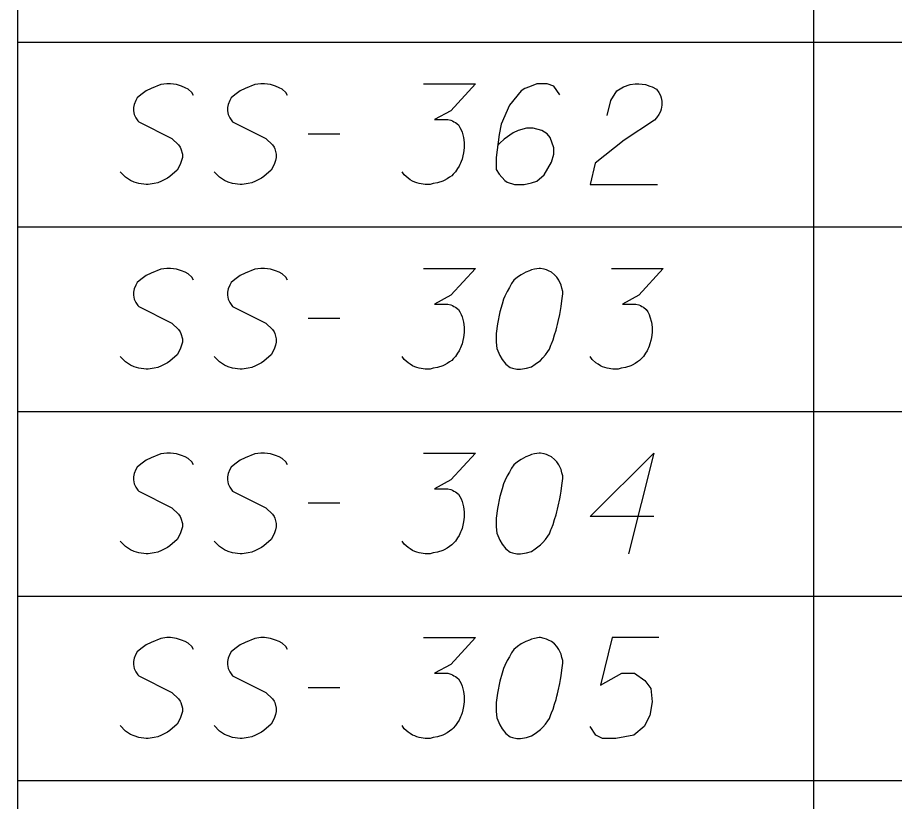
# Model space of a CAD drawing. Extents: x 2074207 to 2076812, y 516372 to 523312.
# Drawn here: x 2076260.61 to 2076302.41, y 521214.52 to 521251.88 of the extents above; entities that cross this region are included whole.
import ezdxf

# ---------------------------------------------------------------- set-up
doc = ezdxf.new("R2010")
doc.units = 0
for name, color, linetype in [('Prop DirtTable_ Soil Test Results - Outline (Major)', 7, 'Continuous'), ('Prop DirtTable_ Soil Test Results - Outline (Minor)', 7, 'Continuous'), ('Prop DirtTable_ Soil Test Results - Tx (Sample Data)', 7, 'Continuous')]:
    doc.layers.add(name, color=color, linetype=linetype)

msp = doc.modelspace()

# ---------------------------------------------------------------- linework, layer by layer
at = {"layer": 'Prop DirtTable_ Soil Test Results - Outline (Major)'}
for p, q in [((2076260.609, 521259.514), (2076260.609, 521250.714)), ((2076260.609, 521250.714), (2076260.609, 521241.914)), ((2076260.609, 521241.914), (2076260.609, 521233.114)), ((2076260.609, 521233.114), (2076260.609, 521224.314)), ((2076260.609, 521224.314), (2076260.609, 521215.514)), ((2076260.609, 521215.514), (2076260.609, 521206.714))]:
    msp.add_line(p, q, dxfattribs=at)
at = {"layer": 'Prop DirtTable_ Soil Test Results - Outline (Minor)'}
for p, q in [((2076298.546, 521259.514), (2076298.546, 521250.714)), ((2076260.609, 521250.714), (2076811.903, 521250.714)), ((2076260.609, 521250.714), (2076811.903, 521250.714)), ((2076298.546, 521250.714), (2076298.546, 521241.914)), ((2076260.609, 521241.914), (2076811.903, 521241.914)), ((2076260.609, 521241.914), (2076811.903, 521241.914)), ((2076298.546, 521241.914), (2076298.546, 521233.114)), ((2076260.609, 521233.114), (2076811.903, 521233.114)), ((2076260.609, 521233.114), (2076811.903, 521233.114)), ((2076298.546, 521233.114), (2076298.546, 521224.314)), ((2076260.609, 521224.314), (2076811.903, 521224.314)), ((2076260.609, 521224.314), (2076811.903, 521224.314)), ((2076298.546, 521224.314), (2076298.546, 521215.514)), ((2076260.609, 521215.514), (2076811.903, 521215.514)), ((2076260.609, 521215.514), (2076811.903, 521215.514)), ((2076298.546, 521215.514), (2076298.546, 521206.714))]:
    msp.add_line(p, q, dxfattribs=at)
at = {"layer": 'Prop DirtTable_ Soil Test Results - Tx (Sample Data)'}
for points in [[(2076268.994, 521248.163), (2076268.923, 521248.314), (2076268.747, 521248.465), (2076268.606, 521248.541), (2076268.43, 521248.617), (2076268.183, 521248.692), (2076267.9, 521248.73), (2076267.724, 521248.73), (2076267.442, 521248.692), (2076266.983, 521248.503), (2076266.736, 521248.39), (2076266.489, 521248.201), (2076266.313, 521248.05), (2076266.243, 521247.936), (2076266.172, 521247.747), (2076266.137, 521247.596), (2076266.137, 521247.445), (2076266.172, 521247.256), (2076266.243, 521247.105), (2076266.348, 521246.954), (2076266.384, 521246.916), (2076267.971, 521246.122), (2076268.289, 521245.82), (2076268.359, 521245.706), (2076268.394, 521245.631), (2076268.465, 521245.366), (2076268.465, 521245.215), (2076268.43, 521245.064), (2076268.359, 521244.875), (2076268.218, 521244.61), (2076267.865, 521244.308), (2076267.759, 521244.232), (2076267.477, 521244.081), (2076267.301, 521244.006), (2076267.124, 521243.968), (2076266.842, 521243.93), (2076266.736, 521243.93), (2076266.384, 521243.968), (2076266.172, 521244.043), (2076265.996, 521244.119), (2076265.749, 521244.27), (2076265.502, 521244.535)], [(2076273.474, 521248.163), (2076273.403, 521248.314), (2076273.227, 521248.465), (2076273.086, 521248.541), (2076272.91, 521248.617), (2076272.663, 521248.692), (2076272.38, 521248.73), (2076272.204, 521248.73), (2076271.922, 521248.692), (2076271.463, 521248.503), (2076271.216, 521248.39), (2076270.969, 521248.201), (2076270.793, 521248.05), (2076270.723, 521247.936), (2076270.652, 521247.747), (2076270.617, 521247.596), (2076270.617, 521247.445), (2076270.652, 521247.256), (2076270.723, 521247.105), (2076270.828, 521246.954), (2076270.864, 521246.916), (2076272.451, 521246.122), (2076272.769, 521245.82), (2076272.839, 521245.706), (2076272.874, 521245.631), (2076272.945, 521245.366), (2076272.945, 521245.215), (2076272.91, 521245.064), (2076272.839, 521244.875), (2076272.698, 521244.61), (2076272.345, 521244.308), (2076272.239, 521244.232), (2076271.957, 521244.081), (2076271.781, 521244.006), (2076271.604, 521243.968), (2076271.322, 521243.93), (2076271.216, 521243.93), (2076270.864, 521243.968), (2076270.652, 521244.043), (2076270.476, 521244.119), (2076270.229, 521244.27), (2076269.982, 521244.535)], [(2076279.965, 521248.73), (2076282.434, 521248.73), (2076281.27, 521247.445), (2076280.494, 521247.029), (2076281.129, 521247.029), (2076281.27, 521246.991), (2076281.34, 521246.954), (2076281.411, 521246.916), (2076281.482, 521246.878), (2076281.623, 521246.765), (2076281.693, 521246.651), (2076281.764, 521246.538), (2076281.799, 521246.425), (2076281.87, 521246.16), (2076281.905, 521245.933), (2076281.905, 521245.82), (2076281.905, 521245.669), (2076281.87, 521245.442), (2076281.834, 521245.291), (2076281.799, 521245.139), (2076281.764, 521245.026), (2076281.729, 521244.95), (2076281.693, 521244.875), (2076281.658, 521244.799), (2076281.587, 521244.686), (2076281.482, 521244.535), (2076281.376, 521244.421), (2076281.305, 521244.346), (2076281.199, 521244.27), (2076281.094, 521244.195), (2076280.952, 521244.119), (2076280.882, 521244.081), (2076280.635, 521244.006), (2076280.423, 521243.968), (2076280.282, 521243.93), (2076280.035, 521243.93), (2076279.753, 521243.968), (2076279.647, 521244.006), (2076279.541, 521244.043), (2076279.436, 521244.081), (2076279.33, 521244.157), (2076279.224, 521244.232), (2076279.048, 521244.384), (2076278.942, 521244.535)], [(2076286.455, 521248.201), (2076286.173, 521248.617), (2076285.856, 521248.73), (2076285.362, 521248.73), (2076285.009, 521248.579), (2076284.798, 521248.503), (2076284.621, 521248.39), (2076284.057, 521247.71), (2076283.669, 521246.802), (2076283.563, 521246.311), (2076283.422, 521245.215), (2076283.422, 521244.648), (2076283.563, 521244.421), (2076283.845, 521244.119), (2076283.951, 521244.043), (2076284.304, 521243.93), (2076284.762, 521243.93), (2076285.115, 521244.006), (2076285.362, 521244.081), (2076285.715, 521244.384), (2076286.067, 521244.988), (2076286.173, 521245.366), (2076286.173, 521245.669), (2076285.997, 521246.16), (2076285.856, 521246.349), (2076285.609, 521246.5), (2076285.186, 521246.613), (2076284.868, 521246.613), (2076284.48, 521246.5), (2076284.233, 521246.387), (2076283.81, 521246.084), (2076283.598, 521245.895), (2076283.492, 521245.782)], [(2076288.713, 521247.218), (2076288.889, 521247.936), (2076289.172, 521248.39), (2076289.489, 521248.579), (2076289.807, 521248.692), (2076290.054, 521248.73), (2076290.23, 521248.73), (2076290.547, 521248.692), (2076290.759, 521248.617), (2076290.865, 521248.579), (2076291.077, 521248.465), (2076291.182, 521248.314), (2076291.253, 521248.163), (2076291.288, 521248.05), (2076291.323, 521247.899), (2076291.323, 521247.71), (2076291.288, 521247.521), (2076291.253, 521247.407), (2076291.182, 521247.256), (2076291.077, 521247.105), (2076290.971, 521246.991), (2076289.524, 521246.047), (2076288.149, 521244.95), (2076287.902, 521243.93), (2076291.112, 521243.93)], [(2076274.462, 521246.349), (2076275.979, 521246.349)], [(2076268.994, 521239.363), (2076268.923, 521239.514), (2076268.747, 521239.665), (2076268.606, 521239.741), (2076268.43, 521239.817), (2076268.183, 521239.892), (2076267.9, 521239.93), (2076267.724, 521239.93), (2076267.442, 521239.892), (2076266.983, 521239.703), (2076266.736, 521239.59), (2076266.489, 521239.401), (2076266.313, 521239.25), (2076266.243, 521239.136), (2076266.172, 521238.947), (2076266.137, 521238.796), (2076266.137, 521238.645), (2076266.172, 521238.456), (2076266.243, 521238.305), (2076266.348, 521238.154), (2076266.384, 521238.116), (2076267.971, 521237.322), (2076268.289, 521237.02), (2076268.359, 521236.906), (2076268.394, 521236.831), (2076268.465, 521236.566), (2076268.465, 521236.415), (2076268.43, 521236.264), (2076268.359, 521236.075), (2076268.218, 521235.81), (2076267.865, 521235.508), (2076267.759, 521235.432), (2076267.477, 521235.281), (2076267.301, 521235.206), (2076267.124, 521235.168), (2076266.842, 521235.13), (2076266.736, 521235.13), (2076266.384, 521235.168), (2076266.172, 521235.243), (2076265.996, 521235.319), (2076265.749, 521235.47), (2076265.502, 521235.735)], [(2076273.474, 521239.363), (2076273.403, 521239.514), (2076273.227, 521239.665), (2076273.086, 521239.741), (2076272.91, 521239.817), (2076272.663, 521239.892), (2076272.38, 521239.93), (2076272.204, 521239.93), (2076271.922, 521239.892), (2076271.463, 521239.703), (2076271.216, 521239.59), (2076270.969, 521239.401), (2076270.793, 521239.25), (2076270.723, 521239.136), (2076270.652, 521238.947), (2076270.617, 521238.796), (2076270.617, 521238.645), (2076270.652, 521238.456), (2076270.723, 521238.305), (2076270.828, 521238.154), (2076270.864, 521238.116), (2076272.451, 521237.322), (2076272.769, 521237.02), (2076272.839, 521236.906), (2076272.874, 521236.831), (2076272.945, 521236.566), (2076272.945, 521236.415), (2076272.91, 521236.264), (2076272.839, 521236.075), (2076272.698, 521235.81), (2076272.345, 521235.508), (2076272.239, 521235.432), (2076271.957, 521235.281), (2076271.781, 521235.206), (2076271.604, 521235.168), (2076271.322, 521235.13), (2076271.216, 521235.13), (2076270.864, 521235.168), (2076270.652, 521235.243), (2076270.476, 521235.319), (2076270.229, 521235.47), (2076269.982, 521235.735)], [(2076279.965, 521239.93), (2076282.434, 521239.93), (2076281.27, 521238.645), (2076280.494, 521238.229), (2076281.129, 521238.229), (2076281.27, 521238.191), (2076281.34, 521238.154), (2076281.411, 521238.116), (2076281.482, 521238.078), (2076281.623, 521237.965), (2076281.693, 521237.851), (2076281.764, 521237.738), (2076281.799, 521237.625), (2076281.87, 521237.36), (2076281.905, 521237.133), (2076281.905, 521237.02), (2076281.905, 521236.869), (2076281.87, 521236.642), (2076281.834, 521236.491), (2076281.799, 521236.339), (2076281.764, 521236.226), (2076281.729, 521236.15), (2076281.693, 521236.075), (2076281.658, 521235.999), (2076281.587, 521235.886), (2076281.482, 521235.735), (2076281.376, 521235.621), (2076281.305, 521235.546), (2076281.199, 521235.47), (2076281.094, 521235.395), (2076280.952, 521235.319), (2076280.882, 521235.281), (2076280.635, 521235.206), (2076280.423, 521235.168), (2076280.282, 521235.13), (2076280.035, 521235.13), (2076279.753, 521235.168), (2076279.647, 521235.206), (2076279.541, 521235.243), (2076279.436, 521235.281), (2076279.33, 521235.357), (2076279.224, 521235.432), (2076279.048, 521235.584), (2076278.942, 521235.735)], [(2076285.538, 521239.93), (2076285.468, 521239.93), (2076285.256, 521239.892), (2076285.115, 521239.854), (2076285.009, 521239.817), (2076284.833, 521239.741), (2076284.621, 521239.628), (2076284.445, 521239.514), (2076284.268, 521239.363), (2076284.163, 521239.212), (2076284.057, 521239.023), (2076283.951, 521238.834), (2076283.845, 521238.607), (2076283.775, 521238.456), (2076283.704, 521238.229), (2076283.598, 521237.851), (2076283.492, 521237.284), (2076283.422, 521236.831), (2076283.422, 521236.415), (2076283.457, 521236.113), (2076283.598, 521235.773), (2076283.704, 521235.584), (2076283.88, 521235.357), (2076284.092, 521235.206), (2076284.198, 521235.168), (2076284.409, 521235.13), (2076284.586, 521235.13), (2076284.868, 521235.168), (2076285.115, 521235.243), (2076285.291, 521235.357), (2076285.538, 521235.546), (2076285.644, 521235.659), (2076285.785, 521235.81), (2076285.891, 521235.962), (2076285.962, 521236.075), (2076286.032, 521236.264), (2076286.067, 521236.339), (2076286.138, 521236.528), (2076286.209, 521236.755), (2076286.279, 521236.982), (2076286.314, 521237.133), (2076286.35, 521237.247), (2076286.385, 521237.398), (2076286.455, 521237.738), (2076286.491, 521237.927), (2076286.526, 521238.116), (2076286.561, 521238.38), (2076286.597, 521238.721), (2076286.597, 521238.834), (2076286.561, 521238.985), (2076286.526, 521239.136), (2076286.42, 521239.363), (2076286.314, 521239.514), (2076286.209, 521239.628), (2076286.067, 521239.741), (2076285.926, 521239.817), (2076285.82, 521239.854), (2076285.715, 521239.892), (2076285.538, 521239.93)], [(2076288.925, 521239.93), (2076291.394, 521239.93), (2076290.23, 521238.645), (2076289.454, 521238.229), (2076290.089, 521238.229), (2076290.23, 521238.191), (2076290.3, 521238.154), (2076290.371, 521238.116), (2076290.442, 521238.078), (2076290.583, 521237.965), (2076290.653, 521237.851), (2076290.724, 521237.738), (2076290.759, 521237.625), (2076290.83, 521237.36), (2076290.865, 521237.133), (2076290.865, 521237.02), (2076290.865, 521236.869), (2076290.83, 521236.642), (2076290.794, 521236.491), (2076290.759, 521236.339), (2076290.724, 521236.226), (2076290.689, 521236.15), (2076290.653, 521236.075), (2076290.618, 521235.999), (2076290.547, 521235.886), (2076290.442, 521235.735), (2076290.336, 521235.621), (2076290.265, 521235.546), (2076290.159, 521235.47), (2076290.054, 521235.395), (2076289.912, 521235.319), (2076289.842, 521235.281), (2076289.595, 521235.206), (2076289.383, 521235.168), (2076289.242, 521235.13), (2076288.995, 521235.13), (2076288.713, 521235.168), (2076288.607, 521235.206), (2076288.501, 521235.243), (2076288.396, 521235.281), (2076288.29, 521235.357), (2076288.184, 521235.432), (2076288.008, 521235.584), (2076287.902, 521235.735)], [(2076274.462, 521237.549), (2076275.979, 521237.549)], [(2076268.994, 521230.563), (2076268.923, 521230.714), (2076268.747, 521230.865), (2076268.606, 521230.941), (2076268.43, 521231.017), (2076268.183, 521231.092), (2076267.9, 521231.13), (2076267.724, 521231.13), (2076267.442, 521231.092), (2076266.983, 521230.903), (2076266.736, 521230.79), (2076266.489, 521230.601), (2076266.313, 521230.45), (2076266.243, 521230.336), (2076266.172, 521230.147), (2076266.137, 521229.996), (2076266.137, 521229.845), (2076266.172, 521229.656), (2076266.243, 521229.505), (2076266.348, 521229.354), (2076266.384, 521229.316), (2076267.971, 521228.522), (2076268.289, 521228.22), (2076268.359, 521228.106), (2076268.394, 521228.031), (2076268.465, 521227.766), (2076268.465, 521227.615), (2076268.43, 521227.464), (2076268.359, 521227.275), (2076268.218, 521227.01), (2076267.865, 521226.708), (2076267.759, 521226.632), (2076267.477, 521226.481), (2076267.301, 521226.406), (2076267.124, 521226.368), (2076266.842, 521226.33), (2076266.736, 521226.33), (2076266.384, 521226.368), (2076266.172, 521226.443), (2076265.996, 521226.519), (2076265.749, 521226.67), (2076265.502, 521226.935)], [(2076273.474, 521230.563), (2076273.403, 521230.714), (2076273.227, 521230.865), (2076273.086, 521230.941), (2076272.91, 521231.017), (2076272.663, 521231.092), (2076272.38, 521231.13), (2076272.204, 521231.13), (2076271.922, 521231.092), (2076271.463, 521230.903), (2076271.216, 521230.79), (2076270.969, 521230.601), (2076270.793, 521230.45), (2076270.723, 521230.336), (2076270.652, 521230.147), (2076270.617, 521229.996), (2076270.617, 521229.845), (2076270.652, 521229.656), (2076270.723, 521229.505), (2076270.828, 521229.354), (2076270.864, 521229.316), (2076272.451, 521228.522), (2076272.769, 521228.22), (2076272.839, 521228.106), (2076272.874, 521228.031), (2076272.945, 521227.766), (2076272.945, 521227.615), (2076272.91, 521227.464), (2076272.839, 521227.275), (2076272.698, 521227.01), (2076272.345, 521226.708), (2076272.239, 521226.632), (2076271.957, 521226.481), (2076271.781, 521226.406), (2076271.604, 521226.368), (2076271.322, 521226.33), (2076271.216, 521226.33), (2076270.864, 521226.368), (2076270.652, 521226.443), (2076270.476, 521226.519), (2076270.229, 521226.67), (2076269.982, 521226.935)], [(2076279.965, 521231.13), (2076282.434, 521231.13), (2076281.27, 521229.845), (2076280.494, 521229.429), (2076281.129, 521229.429), (2076281.27, 521229.391), (2076281.34, 521229.354), (2076281.411, 521229.316), (2076281.482, 521229.278), (2076281.623, 521229.165), (2076281.693, 521229.051), (2076281.764, 521228.938), (2076281.799, 521228.825), (2076281.87, 521228.56), (2076281.905, 521228.333), (2076281.905, 521228.22), (2076281.905, 521228.069), (2076281.87, 521227.842), (2076281.834, 521227.691), (2076281.799, 521227.539), (2076281.764, 521227.426), (2076281.729, 521227.35), (2076281.693, 521227.275), (2076281.658, 521227.199), (2076281.587, 521227.086), (2076281.482, 521226.935), (2076281.376, 521226.821), (2076281.305, 521226.746), (2076281.199, 521226.67), (2076281.094, 521226.595), (2076280.952, 521226.519), (2076280.882, 521226.481), (2076280.635, 521226.406), (2076280.423, 521226.368), (2076280.282, 521226.33), (2076280.035, 521226.33), (2076279.753, 521226.368), (2076279.647, 521226.406), (2076279.541, 521226.443), (2076279.436, 521226.481), (2076279.33, 521226.557), (2076279.224, 521226.632), (2076279.048, 521226.784), (2076278.942, 521226.935)], [(2076285.538, 521231.13), (2076285.468, 521231.13), (2076285.256, 521231.092), (2076285.115, 521231.054), (2076285.009, 521231.017), (2076284.833, 521230.941), (2076284.621, 521230.828), (2076284.445, 521230.714), (2076284.268, 521230.563), (2076284.163, 521230.412), (2076284.057, 521230.223), (2076283.951, 521230.034), (2076283.845, 521229.807), (2076283.775, 521229.656), (2076283.704, 521229.429), (2076283.598, 521229.051), (2076283.492, 521228.484), (2076283.422, 521228.031), (2076283.422, 521227.615), (2076283.457, 521227.313), (2076283.598, 521226.973), (2076283.704, 521226.784), (2076283.88, 521226.557), (2076284.092, 521226.406), (2076284.198, 521226.368), (2076284.409, 521226.33), (2076284.586, 521226.33), (2076284.868, 521226.368), (2076285.115, 521226.443), (2076285.291, 521226.557), (2076285.538, 521226.746), (2076285.644, 521226.859), (2076285.785, 521227.01), (2076285.891, 521227.162), (2076285.962, 521227.275), (2076286.032, 521227.464), (2076286.067, 521227.539), (2076286.138, 521227.728), (2076286.209, 521227.955), (2076286.279, 521228.182), (2076286.314, 521228.333), (2076286.35, 521228.447), (2076286.385, 521228.598), (2076286.455, 521228.938), (2076286.491, 521229.127), (2076286.526, 521229.316), (2076286.561, 521229.58), (2076286.597, 521229.921), (2076286.597, 521230.034), (2076286.561, 521230.185), (2076286.526, 521230.336), (2076286.42, 521230.563), (2076286.314, 521230.714), (2076286.209, 521230.828), (2076286.067, 521230.941), (2076285.926, 521231.017), (2076285.82, 521231.054), (2076285.715, 521231.092), (2076285.538, 521231.13)], [(2076290.935, 521228.106), (2076287.902, 521228.106), (2076290.935, 521231.13), (2076289.736, 521226.33)], [(2076274.462, 521228.749), (2076275.979, 521228.749)], [(2076268.994, 521221.763), (2076268.923, 521221.914), (2076268.747, 521222.065), (2076268.606, 521222.141), (2076268.43, 521222.217), (2076268.183, 521222.292), (2076267.9, 521222.33), (2076267.724, 521222.33), (2076267.442, 521222.292), (2076266.983, 521222.103), (2076266.736, 521221.99), (2076266.489, 521221.801), (2076266.313, 521221.65), (2076266.243, 521221.536), (2076266.172, 521221.347), (2076266.137, 521221.196), (2076266.137, 521221.045), (2076266.172, 521220.856), (2076266.243, 521220.705), (2076266.348, 521220.554), (2076266.384, 521220.516), (2076267.971, 521219.722), (2076268.289, 521219.42), (2076268.359, 521219.306), (2076268.394, 521219.231), (2076268.465, 521218.966), (2076268.465, 521218.815), (2076268.43, 521218.664), (2076268.359, 521218.475), (2076268.218, 521218.21), (2076267.865, 521217.908), (2076267.759, 521217.832), (2076267.477, 521217.681), (2076267.301, 521217.606), (2076267.124, 521217.568), (2076266.842, 521217.53), (2076266.736, 521217.53), (2076266.384, 521217.568), (2076266.172, 521217.643), (2076265.996, 521217.719), (2076265.749, 521217.87), (2076265.502, 521218.135)], [(2076273.474, 521221.763), (2076273.403, 521221.914), (2076273.227, 521222.065), (2076273.086, 521222.141), (2076272.91, 521222.217), (2076272.663, 521222.292), (2076272.38, 521222.33), (2076272.204, 521222.33), (2076271.922, 521222.292), (2076271.463, 521222.103), (2076271.216, 521221.99), (2076270.969, 521221.801), (2076270.793, 521221.65), (2076270.723, 521221.536), (2076270.652, 521221.347), (2076270.617, 521221.196), (2076270.617, 521221.045), (2076270.652, 521220.856), (2076270.723, 521220.705), (2076270.828, 521220.554), (2076270.864, 521220.516), (2076272.451, 521219.722), (2076272.769, 521219.42), (2076272.839, 521219.306), (2076272.874, 521219.231), (2076272.945, 521218.966), (2076272.945, 521218.815), (2076272.91, 521218.664), (2076272.839, 521218.475), (2076272.698, 521218.21), (2076272.345, 521217.908), (2076272.239, 521217.832), (2076271.957, 521217.681), (2076271.781, 521217.606), (2076271.604, 521217.568), (2076271.322, 521217.53), (2076271.216, 521217.53), (2076270.864, 521217.568), (2076270.652, 521217.643), (2076270.476, 521217.719), (2076270.229, 521217.87), (2076269.982, 521218.135)], [(2076279.965, 521222.33), (2076282.434, 521222.33), (2076281.27, 521221.045), (2076280.494, 521220.629), (2076281.129, 521220.629), (2076281.27, 521220.591), (2076281.34, 521220.554), (2076281.411, 521220.516), (2076281.482, 521220.478), (2076281.623, 521220.365), (2076281.693, 521220.251), (2076281.764, 521220.138), (2076281.799, 521220.025), (2076281.87, 521219.76), (2076281.905, 521219.533), (2076281.905, 521219.42), (2076281.905, 521219.269), (2076281.87, 521219.042), (2076281.834, 521218.891), (2076281.799, 521218.739), (2076281.764, 521218.626), (2076281.729, 521218.55), (2076281.693, 521218.475), (2076281.658, 521218.399), (2076281.587, 521218.286), (2076281.482, 521218.135), (2076281.376, 521218.021), (2076281.305, 521217.946), (2076281.199, 521217.87), (2076281.094, 521217.795), (2076280.952, 521217.719), (2076280.882, 521217.681), (2076280.635, 521217.606), (2076280.423, 521217.568), (2076280.282, 521217.53), (2076280.035, 521217.53), (2076279.753, 521217.568), (2076279.647, 521217.606), (2076279.541, 521217.643), (2076279.436, 521217.681), (2076279.33, 521217.757), (2076279.224, 521217.832), (2076279.048, 521217.984), (2076278.942, 521218.135)], [(2076285.538, 521222.33), (2076285.468, 521222.33), (2076285.256, 521222.292), (2076285.115, 521222.254), (2076285.009, 521222.217), (2076284.833, 521222.141), (2076284.621, 521222.028), (2076284.445, 521221.914), (2076284.268, 521221.763), (2076284.163, 521221.612), (2076284.057, 521221.423), (2076283.951, 521221.234), (2076283.845, 521221.007), (2076283.775, 521220.856), (2076283.704, 521220.629), (2076283.598, 521220.251), (2076283.492, 521219.684), (2076283.422, 521219.231), (2076283.422, 521218.815), (2076283.457, 521218.513), (2076283.598, 521218.173), (2076283.704, 521217.984), (2076283.88, 521217.757), (2076284.092, 521217.606), (2076284.198, 521217.568), (2076284.409, 521217.53), (2076284.586, 521217.53), (2076284.868, 521217.568), (2076285.115, 521217.643), (2076285.291, 521217.757), (2076285.538, 521217.946), (2076285.644, 521218.059), (2076285.785, 521218.21), (2076285.891, 521218.362), (2076285.962, 521218.475), (2076286.032, 521218.664), (2076286.067, 521218.739), (2076286.138, 521218.928), (2076286.209, 521219.155), (2076286.279, 521219.382), (2076286.314, 521219.533), (2076286.35, 521219.647), (2076286.385, 521219.798), (2076286.455, 521220.138), (2076286.491, 521220.327), (2076286.526, 521220.516), (2076286.561, 521220.78), (2076286.597, 521221.121), (2076286.597, 521221.234), (2076286.561, 521221.385), (2076286.526, 521221.536), (2076286.42, 521221.763), (2076286.314, 521221.914), (2076286.209, 521222.028), (2076286.067, 521222.141), (2076285.926, 521222.217), (2076285.82, 521222.254), (2076285.715, 521222.292), (2076285.538, 521222.33)], [(2076291.182, 521222.33), (2076288.96, 521222.33), (2076288.396, 521220.062), (2076289.419, 521220.629), (2076290.018, 521220.629), (2076290.512, 521220.289), (2076290.794, 521219.911), (2076290.865, 521219.269), (2076290.759, 521218.626), (2076290.477, 521218.097), (2076289.983, 521217.681), (2076289.136, 521217.53), (2076288.501, 521217.53), (2076288.184, 521217.681), (2076287.902, 521218.097)], [(2076274.462, 521219.949), (2076275.979, 521219.949)]]:
    msp.add_lwpolyline(points, dxfattribs=at)

doc.saveas('drawing.dxf')
